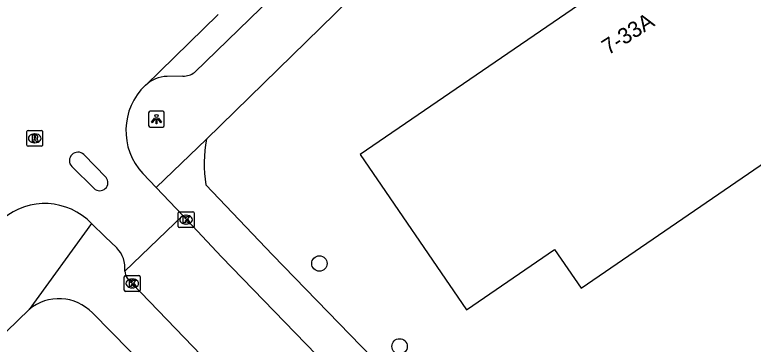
# Model space of a CAD drawing. Extents: x 157466 to 158888, y 383063 to 384677.
# Drawn here: x 158437.65 to 158484.41, y 383911.68 to 383932.53 of the extents above; entities that cross this region are included whole.
import ezdxf

# ---------------------------------------------------------------- set-up
doc = ezdxf.new("R2010")
doc.units = 0
for name, color, linetype in [('IMGEO_Boom', 7, 'Continuous'), ('IMGEO_Kolk', 7, 'Continuous'), ('IMGEO_Lichtpunt', 7, 'Continuous'), ('IMGEO_Pand', 7, 'Continuous'), ('IMGEO_Pand_nummerreeks', 7, 'Continuous'), ('IMGEO_Rijbaan_lokaal_open', 7, 'Continuous'), ('IMGEO_Rioolput', 7, 'Continuous'), ('IMGEO_Voetpad_open', 7, 'Continuous')]:
    doc.layers.add(name, color=color, linetype=linetype)

msp = doc.modelspace()

# ---------------------------------------------------------------- linework, layer by layer
at = {"layer": 'IMGEO_Boom'}
for centre in [(158456.943, 383916.793), (158462.018, 383911.546)]:
    msp.add_circle(centre, 0.489, dxfattribs=at)
at = {"layer": 'IMGEO_Kolk'}
for p, q in [((158448.003, 383919.14), (158448.003, 383919.992)), ((158448.078, 383920.066), (158448.93, 383920.066)), ((158448.491, 383919.846), (158448.516, 383919.846)), ((158449.004, 383919.992), (158449.004, 383919.14)), ((158448.514, 383919.286), (158448.489, 383919.286)), ((158448.93, 383919.066), (158448.078, 383919.066)), ((158444.59, 383915.104), (158444.59, 383915.956)), ((158444.665, 383916.03), (158445.517, 383916.03)), ((158445.591, 383915.956), (158445.591, 383915.104)), ((158445.078, 383915.81), (158445.103, 383915.81)), ((158445.517, 383915.03), (158444.665, 383915.03)), ((158445.101, 383915.25), (158445.076, 383915.25))]:
    msp.add_line(p, q, dxfattribs=at)
for points in [[(158448.003, 383919.14), (158448.003, 383919.992)], [(158448.078, 383920.066), (158448.93, 383920.066)], [(158448.324, 383919.766), (158448.447, 383919.766), (158448.447, 383919.615), (158448.577, 383919.766), (158448.741, 383919.766), (158448.595, 383919.615), (158448.748, 383919.366), (158448.596, 383919.366), (158448.511, 383919.53), (158448.447, 383919.463), (158448.447, 383919.366), (158448.324, 383919.366), (158448.324, 383919.766)], [(158449.004, 383919.992), (158449.004, 383919.14)], [(158448.93, 383919.066), (158448.078, 383919.066)], [(158444.59, 383915.104), (158444.59, 383915.956)], [(158444.665, 383916.03), (158445.517, 383916.03)], [(158445.591, 383915.956), (158445.591, 383915.104)], [(158444.911, 383915.73), (158445.034, 383915.73), (158445.034, 383915.579), (158445.164, 383915.73), (158445.328, 383915.73), (158445.182, 383915.579), (158445.335, 383915.33), (158445.183, 383915.33), (158445.098, 383915.494), (158445.034, 383915.427), (158445.034, 383915.33), (158444.911, 383915.33), (158444.911, 383915.73)], [(158445.517, 383915.03), (158444.665, 383915.03)]]:
    msp.add_lwpolyline(points, dxfattribs=at)
for centre, start, end in [((158448.08, 383919.99), 91.552, 178.448), ((158448.08, 383919.99), 91.552, 178.448), ((158448.928, 383919.99), 1.552, 88.448), ((158448.928, 383919.99), 1.552, 88.448), ((158448.08, 383919.142), 181.552, 268.448), ((158448.08, 383919.142), 181.552, 268.448), ((158448.928, 383919.142), 271.552, 358.448), ((158448.928, 383919.142), 271.552, 358.448), ((158444.667, 383915.954), 91.552, 178.448), ((158444.667, 383915.954), 91.552, 178.448), ((158445.515, 383915.954), 1.552, 88.448), ((158445.515, 383915.954), 1.552, 88.448), ((158444.667, 383915.106), 181.552, 268.448), ((158444.667, 383915.106), 181.552, 268.448), ((158445.515, 383915.106), 271.552, 358.448), ((158445.515, 383915.106), 271.552, 358.448)]:
    msp.add_arc(centre, 0.0765, start, end, dxfattribs=at)
for centre, major_axis, ratio, start_param, end_param in [((158448.49, 383919.566), (-0.387, 0.002), 0.722429, 4.712389, 7.853982), ((158448.515, 383919.566), (-0.39, 0.002), 0.717154, 1.570796, 4.712389), ((158445.077, 383915.53), (-0.387, 0.002), 0.722429, 4.712389, 7.853982), ((158445.102, 383915.53), (-0.39, 0.002), 0.717154, 1.570796, 4.712389)]:
    msp.add_ellipse(centre, major_axis=major_axis, ratio=ratio, start_param=start_param, end_param=end_param, dxfattribs=at)
at = {"layer": 'IMGEO_Lichtpunt'}
for p, q in [((158446.127, 383926.33), (158446.127, 383925.523)), ((158446.127, 383926.33), (158446.127, 383925.523)), ((158447.029, 383926.425), (158446.221, 383926.425)), ((158447.029, 383926.425), (158446.221, 383926.425)), ((158447.123, 383925.523), (158447.123, 383926.33)), ((158447.123, 383925.523), (158447.123, 383926.33)), ((158446.221, 383925.429), (158447.029, 383925.429)), ((158446.221, 383925.429), (158447.029, 383925.429))]:
    msp.add_line(p, q, dxfattribs=at)
for points in [[(158446.501, 383925.994), (158446.54, 383925.966), (158446.352, 383925.704), (158446.314, 383925.731), (158446.501, 383925.994)], [(158446.603, 383925.946), (158446.65, 383925.946), (158446.65, 383925.624), (158446.603, 383925.624), (158446.603, 383925.946)], [(158446.713, 383925.966), (158446.751, 383925.993), (158446.938, 383925.731), (158446.899, 383925.703), (158446.713, 383925.966)]]:
    msp.add_lwpolyline(points, dxfattribs=at)
msp.add_circle((158446.626, 383926.128), 0.0994, dxfattribs=at)
for centre, start, end in [((158446.221, 383926.33), 90, 180), ((158446.221, 383926.33), 90, 180), ((158447.029, 383926.33), 0, 90), ((158447.029, 383926.33), 0, 90), ((158446.221, 383925.523), 180, 270), ((158446.221, 383925.523), 180, 270), ((158447.029, 383925.523), 270, 0), ((158447.029, 383925.523), 270, 360)]:
    msp.add_arc(centre, 0.0946, start, end, dxfattribs=at)
at = {"layer": 'IMGEO_Pand'}
msp.add_lwpolyline([(158499.192, 383932.834), (158487.442, 383949.932), (158472.916, 383939.956), (158476.217, 383935.134), (158459.527, 383923.682), (158466.255, 383913.867), (158471.823, 383917.684), (158473.508, 383915.226), (158499.192, 383932.834)], dxfattribs=at)
at = {"layer": 'IMGEO_Rijbaan_lokaal_open'}
for points in [[(158450.527, 383932.547), (158445.925, 383928.068)], [(158443.437, 383922.242), (158442.032, 383923.697)], [(158441.26, 383922.924), (158442.676, 383921.539)], [(158445.763, 383922.479), (158446.597, 383921.6)], [(158446.597, 383921.6), (158448.286, 383919.821)], [(158448.286, 383919.821), (158444.617, 383916.309)], [(158460.743, 383906.891), (158450.745, 383917.224), (158448.286, 383919.821)], [(158444.108, 383917.775), (158443.385, 383918.479), (158442.523, 383919.317)], [(158445.091, 383915.53), (158482.296, 383876.893), (158488.326, 383870.597)]]:
    msp.add_lwpolyline(points, dxfattribs=at)
for centre, radius, start, end in [((158448.661, 383925.192), 3.97, 133.568, 223.1115), ((158441.664, 383923.293), 0.547, 47.6927, 222.3815), ((158443.035, 383921.914), 0.519, 226.2817, 39.1808), ((158439.553, 383916.471), 4.114, 43.7793, 130.2827), ((158442.892, 383916.531), 1.74, 352.6568, 45.6375), ((158445.692, 383916.43), 1.082, 186.3962, 236.2425)]:
    msp.add_arc(centre, radius, start, end, dxfattribs=at)
at = {"layer": 'IMGEO_Rioolput'}
for p, q in [((158438.42, 383924.285), (158438.42, 383925.137)), ((158438.495, 383925.211), (158439.347, 383925.211)), ((158438.908, 383924.991), (158438.933, 383924.991)), ((158439.421, 383925.137), (158439.421, 383924.285)), ((158438.931, 383924.431), (158438.906, 383924.431)), ((158439.347, 383924.211), (158438.495, 383924.211))]:
    msp.add_line(p, q, dxfattribs=at)
for points in [[(158438.42, 383924.285), (158438.42, 383925.137)], [(158438.495, 383925.211), (158439.347, 383925.211)], [(158439.009, 383924.909), (158438.757, 383924.911), (158438.757, 383924.511)], [(158438.935, 383924.83), (158438.881, 383924.83), (158438.881, 383924.749)], [(158439.421, 383925.137), (158439.421, 383924.285)], [(158438.757, 383924.511), (158438.881, 383924.511), (158438.881, 383924.673), (158438.892, 383924.673)], [(158438.881, 383924.749), (158438.933, 383924.749)], [(158438.939, 383924.644), (158439.01, 383924.511), (158439.15, 383924.511), (158439.085, 383924.637)], [(158439.347, 383924.211), (158438.495, 383924.211)]]:
    msp.add_lwpolyline(points, dxfattribs=at)
for centre, radius, start, end in [((158438.497, 383925.135), 0.0765, 91.552, 178.448), ((158438.497, 383925.135), 0.0765, 91.552, 178.448), ((158438.941, 383924.734), 0.0964, 77.0061, 93.1865), ((158438.955, 383924.791), 0.0378, 276.6634, 79.6772), ((158439.008, 383924.799), 0.109, 350.3612, 89.416), ((158439.345, 383925.135), 0.0765, 1.552, 88.448), ((158439.345, 383925.135), 0.0765, 1.552, 88.448), ((158438.891, 383924.62), 0.0533, 26.0293, 88.6989), ((158438.917, 383924.938), 0.19, 274.7715, 282.9687), ((158439.006, 383924.799), 0.112, 277.5842, 350.9817), ((158438.99, 383924.584), 0.108, 29.5134, 73.7905), ((158438.497, 383924.287), 0.0765, 181.552, 268.448), ((158438.497, 383924.287), 0.0765, 181.552, 268.448), ((158439.345, 383924.287), 0.0765, 271.552, 358.448), ((158439.345, 383924.287), 0.0765, 271.552, 358.448)]:
    msp.add_arc(centre, radius, start, end, dxfattribs=at)
for centre, major_axis, ratio, start_param, end_param in [((158438.907, 383924.711), (-0.387, 0.002), 0.722429, 4.712389, 7.853982), ((158438.932, 383924.711), (-0.39, 0.002), 0.717154, 1.570796, 4.712389)]:
    msp.add_ellipse(centre, major_axis=major_axis, ratio=ratio, start_param=start_param, end_param=end_param, dxfattribs=at)
at = {"layer": 'IMGEO_Voetpad_open'}
for points in [[(158497.896, 383976.259), (158449.043, 383928.884)], [(158449.802, 383924.664), (158470.576, 383944.976), (158486.102, 383959.985), (158486.613, 383960.404)], [(158448.304, 383928.643), (158447.31, 383928.634)], [(158446.597, 383921.6), (158449.802, 383924.664)], [(158474.285, 383902.137), (158473.84, 383901.885), (158468.714, 383902.178), (158453.974, 383917.346), (158449.757, 383921.777)], [(158442.523, 383919.317), (158438.559, 383913.872)], [(158438.559, 383913.872), (158416.387, 383892.382)], [(158500.951, 383851.176), (158500, 383852.558), (158496.134, 383858.175), (158459.68, 383895.913), (158453.718, 383902.033), (158446.077, 383910.1), (158442.573, 383913.66)]]:
    msp.add_lwpolyline(points, dxfattribs=at)
for centre, radius, start, end in [((158447.332, 383926.603), 2.031, 90.6132, 133.843), ((158448.273, 383929.991), 1.348, 271.3056, 304.8184), ((158457.759, 383923.096), 8.11, 168.8536, 189.3604), ((158440.454, 383911.645), 2.924, 43.5616, 130.3919)]:
    msp.add_arc(centre, radius, start, end, dxfattribs=at)

# ---------------------------------------------------------------- texts
at = {"layer": 'IMGEO_Pand_nummerreeks'}
msp.add_text('7-33A', height=1, rotation=32.562, dxfattribs=at).set_placement((158475.234, 383929.958))

doc.saveas('drawing.dxf')
